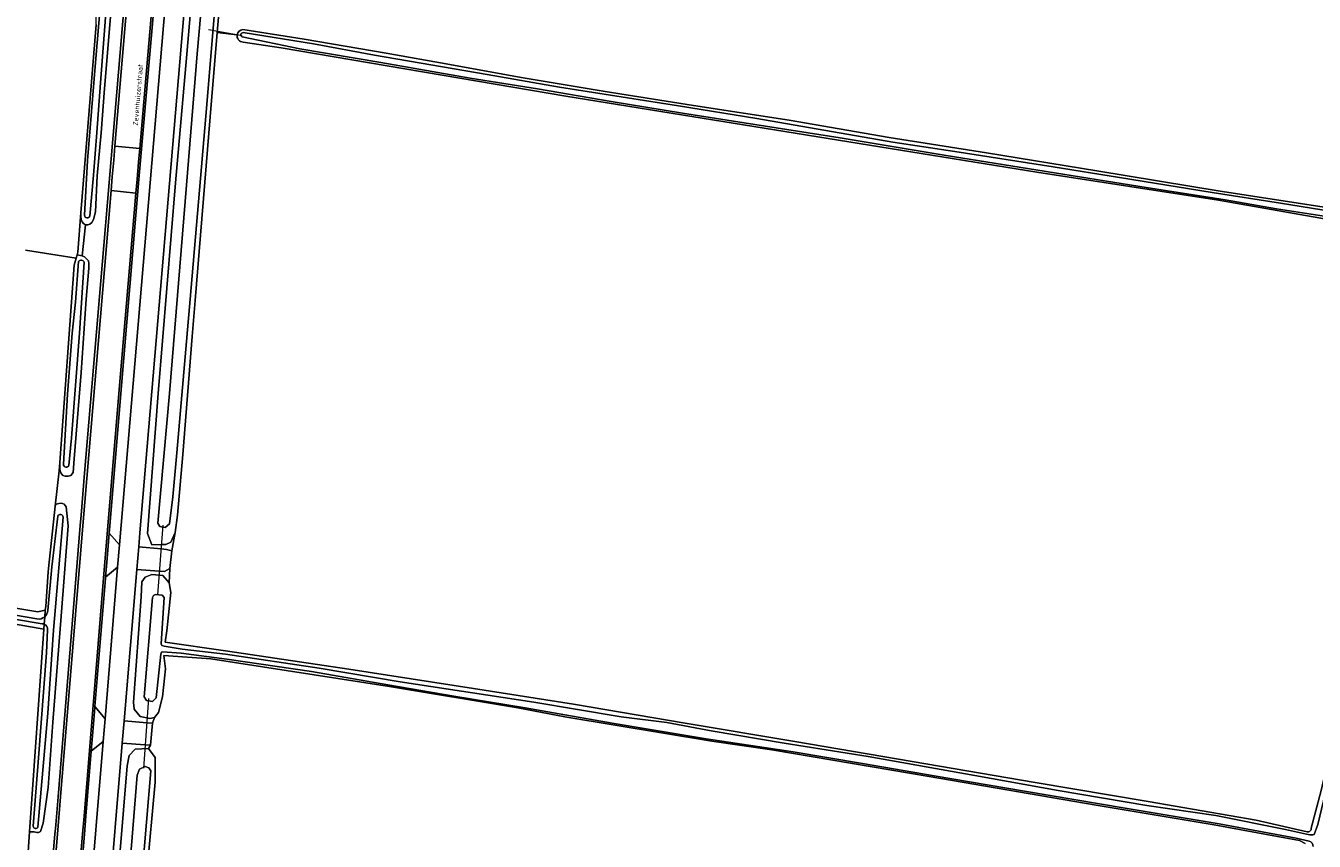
# Model space of a CAD drawing. Header units: metres. Extents: x 149984 to 156489, y 469398 to 478068.
# Tile 617 of 656: x 155209 to 155442, y 470499 to 470646. Entities that reach past the tile are written whole.
import ezdxf
from ezdxf.enums import TextEntityAlignment as Align

# ---------------------------------------------------------------- set-up
doc = ezdxf.new("R2010")
doc.units = ezdxf.units.M
doc.header["$LTSCALE"] = 0.75
for name, color, linetype, lineweight in [('B-WE-GR-BOUWLAND-GV', 252, 'Continuous', 13), ('B-WE-GR-GRAS-GV', 252, 'Continuous', 13), ('B-WE-KW-KUNSTWERK_DUIKER-G', 6, 'Continuous', 18), ('B-WE-OG-TERREIN_OEVER-GV', 252, 'Continuous', 18), ('B-WE-OG-TOPOGRAFIE-T18', 7, 'Continuous', 18), ('B-WE-OG-WATER-GV', 252, 'Continuous', 18), ('B-WE-OG-WATER_SLOOT-GV', 252, 'Continuous', 18), ('B-WE-OG-WEG-GV', 252, 'Continuous', 18), ('B-WE-VH-GESLOTENVERHARDING_ASFALT-GV', 252, 'Continuous', 18), ('B-WE-VH-GESLOTENVERHARDING_BETON-GV', 252, 'Continuous', 18), ('B-WE-VH-OPENVERHARDING_BETONSTRAATSTEEN-GV', 252, 'Continuous', 18)]:
    doc.layers.add(name, color=color, linetype=linetype, lineweight=lineweight)
doc.styles.add('NLCS-ISO-M500-T18', font='NLCS-ISO.ttf', dxfattribs={"height": 0.9})

msp = doc.modelspace()

# ---------------------------------------------------------------- linework, layer by layer
at = {"layer": 'B-WE-GR-BOUWLAND-GV', "flags": 128}
for points in [[(155242.645, 470531.68), (155234.163, 470532.251), (155234.469, 470529.863), (155233.955, 470524.83), (155233.192, 470521.971), (155232.494, 470521.091), (155232.103, 470520.027), (155231.769, 470516.052), (155231.4, 470515.477), (155232.62, 470513.854), (155232.597, 470509.43), (155231.09, 470493.07)], [(155440.116, 470498.344), (155439.05, 470498.858), (155436.416, 470499.334), (155432.822, 470500), (155423.668, 470501.696), (155402.393, 470505.265), (155372.246, 470510.416), (155343.883, 470515.237), (155333.019, 470516.821), (155306.505, 470521.213), (155298.019, 470522.831), (155274.872, 470526.661), (155242.645, 470531.68)]]:
    msp.add_lwpolyline(points, dxfattribs=at)
at = {"layer": 'B-WE-GR-GRAS-GV', "flags": 128}
for points in [[(155252.216, 470686.321), (155247.787, 470686.897), (155247.035, 470679.898), (155246.638, 470677.449), (155246.177, 470676.085), (155245.615, 470675.268), (155245.249, 470675.296), (155245.216, 470674.883), (155244.812, 470670.894), (155244.73, 470670.117), (155245.338, 470669.801), (155245.692, 470667.065), (155243.819, 470644.672), (155247.394, 470644.291)], [(155209.233, 470605.381), (155218.375, 470603.957), (155218.554, 470604.587), (155218.645, 470605.071), (155219.218, 470612.122), (155221.979, 470646.108), (155221.981, 470647.221), (155221.983, 470648.125), (155209.36, 470650.232), (155209.195, 470649.237), (155209.035, 470648.282), (155207.612, 470648.521), (155187.015, 470651.979), (155113.668, 470664.296), (155109.59, 470664.99), (155107.977, 470665.252), (155007.967, 470682.046)], [(154573.558, 470644.418), (154648.43, 470632.812), (154727.723, 470619.715), (154774.236, 470611.766), (154819.697, 470603.997), (154897.424, 470590.868), (154963.638, 470580.046), (154994.28, 470575.037), (155082.83, 470560.995), (155122.387, 470554.821), (155163.474, 470548.11), (155211.46, 470540.168), (155212.762, 470540.462), (155212.87, 470541.09), (155213.301, 470547.331), (155213.37, 470547.964), (155214.585, 470559.219), (155215.27, 470565.568), (155215.383, 470567.1), (155218.009, 470602.677), (155218.263, 470603.565), (155218.375, 470603.957), (155209.233, 470605.381)], [(155247.394, 470644.291), (155243.819, 470644.672), (155242.545, 470629.453), (155239.818, 470596.328), (155239.297, 470589.798), (155237.6, 470568.538), (155236.623, 470557.577), (155236.24, 470554.466), (155235.602, 470551.154), (155235.285, 470547.979), (155235.141, 470545.365), (155235.46, 470543.599), (155234.695, 470536.689), (155234.418, 470534.645), (155245.33, 470533.09), (155267.531, 470529.802), (155290.068, 470526.321), (155308.077, 470523.483), (155328.243, 470520.044), (155348.042, 470516.741), (155369.207, 470513.152), (155391.387, 470509.334), (155411.785, 470505.918), (155431.243, 470502.569), (155440.445, 470500.458)], [(155248.411, 470645.225), (155259.499, 470643.496), (155274.314, 470640.947), (155285.749, 470638.893), (155298.674, 470636.581), (155313.775, 470634.027), (155329.755, 470631.486), (155346.989, 470628.843), (155365.029, 470625.766), (155382.595, 470622.957), (155402.495, 470619.701), (155424.746, 470616.069), (155448.624, 470612.369), (155461.256, 470610.302)], [(155209.967, 470500.448), (155212.546, 470537.03), (155154.617, 470547.153), (155018.712, 470568.542), (154872.285, 470593.103), (154843.443, 470597.628), (154810.893, 470602.937), (154789.44, 470606.444), (154770.1, 470609.829), (154756.163, 470612.58), (154683.261, 470624.808), (154592.906, 470639.228), (154573.328, 470642.084)], [(155460.782, 470607.931), (155445.647, 470610.71), (155424.469, 470614.456), (155391.651, 470619.496), (155306.733, 470633.201), (155255.338, 470641.906), (155248.484, 470642.966)], [(155441.195, 470501.104), (155442.951, 470507.901), (155447.988, 470529.621), (155453.092, 470551.554), (155453.85, 470554.727), (155458.12, 470572.601), (155463.286, 470594.488), (155466.334, 470608.036), (155462.115, 470608.751)], [(155163.396, 470503.453), (155209.65, 470495.956), (155209.967, 470500.448)]]:
    msp.add_lwpolyline(points, dxfattribs=at)
at = {"layer": 'B-WE-GR-GRAS-GV'}
for points in [[(155248.484, 470642.966, -0.4588625), (155247.394, 470644.291)], [(155247.394, 470644.291, -0.3399319), (155248.411, 470645.225)], [(155440.445, 470500.458, 0.5071239), (155441.195, 470501.104)]]:
    msp.add_lwpolyline(points, format="xyb", dxfattribs=at)
at = {"layer": 'B-WE-KW-KUNSTWERK_DUIKER-G', "flags": 128}
for points in [[(155242.262, 470645.205), (155248.299, 470644.162)], [(155234.004, 470555.802), (155233.032, 470543.224)], [(155231.406, 470524.479), (155230.484, 470511.934)]]:
    msp.add_lwpolyline(points, dxfattribs=at)
at = {"layer": 'B-WE-OG-TERREIN_OEVER-GV', "flags": 128}
for points in [[(155219.869, 470611.71), (155220.427, 470621.583), (155221.871, 470639.28), (155223.34, 470657.097), (155224.936, 470676.007), (155225.577, 470681.135)], [(155226.456, 470681.009), (155225.391, 470667.313), (155223.895, 470650.639), (155222.746, 470635.595)], [(155221.979, 470646.108), (155219.218, 470612.122), (155219.21, 470611.52), (155219.24, 470610.92), (155219.46, 470610.49), (155219.69, 470610.21), (155220.07, 470609.99), (155220.45, 470609.97), (155220.85, 470610.1), (155221.17, 470610.42), (155221.48, 470610.97), (155221.87, 470612.31), (155222.15, 470618.81), (155222.85, 470626.56), (155223.45, 470634.6), (155224.71, 470649.67)], [(155212.686, 470539.247), (155212.762, 470540.462), (155211.46, 470540.168), (155163.474, 470548.11), (155122.387, 470554.821), (155082.83, 470560.995), (154994.28, 470575.037), (154963.638, 470580.046), (154897.424, 470590.868), (154819.697, 470603.997), (154774.236, 470611.766), (154727.723, 470619.715), (154648.43, 470632.812), (154573.558, 470644.418)], [(155460.591, 470608.399), (155456.648, 470609.164), (155448.997, 470610.689), (155434.934, 470612.849), (155425.639, 470614.46), (155411.412, 470616.729), (155393.365, 470619.595), (155374.947, 470622.56), (155356.205, 470625.664), (155338.881, 470628.369), (155327.759, 470630.122), (155314.911, 470632.238), (155301.579, 470634.514), (155289.468, 470636.447), (155273.341, 470639.276), (155258.704, 470641.761), (155248.323, 470643.89)], [(155461.256, 470610.302), (155448.624, 470612.369), (155424.746, 470616.069), (155402.495, 470619.701), (155382.595, 470622.957), (155365.029, 470625.766), (155346.989, 470628.843), (155329.755, 470631.486), (155313.775, 470634.027), (155298.674, 470636.581), (155285.749, 470638.893), (155274.314, 470640.947), (155259.499, 470643.496), (155248.411, 470645.225)], [(155248.49, 470644.662), (155261.185, 470642.616), (155272.206, 470640.616), (155292.481, 470637.128), (155305.571, 470634.85), (155327.032, 470631.432), (155341.192, 470629.153), (155365.721, 470624.922), (155376.882, 470623.201), (155394.599, 470620.434), (155406.62, 470618.505), (155423.314, 470615.784), (155435.614, 470613.878), (155452.447, 470611.157), (155456.856, 470610.386), (155460.741, 470609.669)], [(155475.699, 470643.136), (155474.349, 470639.51), (155472.789, 470634.766), (155467.794, 470614.524), (155466.334, 470608.036), (155463.286, 470594.488), (155458.12, 470572.601), (155453.85, 470554.727), (155453.092, 470551.554), (155447.988, 470529.621), (155442.951, 470507.901), (155441.195, 470501.104)], [(154573.328, 470642.084), (154592.906, 470639.228), (154683.261, 470624.808), (154756.163, 470612.58), (154770.1, 470609.829), (154789.44, 470606.444), (154810.893, 470602.937), (154843.443, 470597.628), (154872.285, 470593.103), (155018.712, 470568.542), (155154.617, 470547.153), (155212.546, 470537.03), (155212.601, 470537.897)], [(155248.484, 470642.966), (155255.338, 470641.906), (155306.733, 470633.201), (155391.651, 470619.496), (155424.469, 470614.456), (155445.647, 470610.71)], [(155441.729, 470499.981), (155442.406, 470501.76), (155446.434, 470518.625), (155451.374, 470539.076), (155453.23, 470547.005), (155453.341, 470548.072), (155453.545, 470550.026), (155454.336, 470553.473), (155454.408, 470553.785), (155454.598, 470554.614), (155454.784, 470555.423), (155454.935, 470556.08), (155455.055, 470556.602), (155460.467, 470578.375), (155463.204, 470589.891), (155464.36, 470595.353), (155465.916, 470602.537), (155468.963, 470615.45), (155473.957, 470635.281), (155475.754, 470641.055)], [(155222.746, 470635.595), (155222.087, 470626.646), (155221.504, 470618.948), (155220.814, 470611.558)], [(155219.777, 470603.212), (155218.984, 470590.421), (155217.531, 470571.522), (155217.051, 470566.564)], [(155218.225, 470596.01), (155218.787, 470603.357)], [(155216.084, 470566.785), (155216.809, 470579.431), (155217.665, 470590.455), (155218.225, 470596.01)], [(155212.601, 470537.897), (155212.546, 470537.03), (155209.967, 470500.448), (155210.76, 470500.43), (155211.26, 470500.3), (155211.328, 470500.305), (155211.54, 470500.32), (155211.94, 470500.5), (155212.42, 470502.01), (155213.28, 470508.46), (155214.15, 470520.24), (155215.67, 470539.35), (155216.91, 470555.63), (155216.57, 470559.1), (155216.21, 470559.56), (155215.879, 470559.686), (155215.79, 470559.72), (155215.21, 470559.71), (155214.77, 470559.58), (155214.585, 470559.219), (155213.37, 470547.964), (155213.301, 470547.331), (155212.87, 470541.09), (155212.762, 470540.462), (155212.686, 470539.247)], [(155216.013, 470557.224), (155214.292, 470536.808), (155213.223, 470521.842), (155211.442, 470501.292)], [(155213.267, 470540.393), (155213.972, 470548.265), (155215.033, 470557.414)], [(155440.445, 470500.458), (155431.243, 470502.569), (155411.785, 470505.918), (155391.387, 470509.334), (155369.207, 470513.152), (155348.042, 470516.741), (155328.243, 470520.044), (155308.077, 470523.483), (155290.068, 470526.321), (155267.531, 470529.802), (155245.33, 470533.09), (155234.418, 470534.645), (155234.695, 470536.689), (155235.46, 470543.599), (155235.141, 470545.365), (155234.004, 470546.708), (155232.03, 470546.866), (155230.826, 470546.417), (155230.223, 470545.583), (155230.061, 470542.836), (155228.698, 470523.846), (155228.815, 470522.588), (155229.907, 470521.24), (155231.658, 470520.865), (155232.494, 470521.091), (155233.192, 470521.971), (155233.955, 470524.83), (155234.469, 470529.863), (155234.163, 470532.251), (155242.645, 470531.68), (155274.872, 470526.661), (155298.019, 470522.831), (155306.505, 470521.213), (155333.019, 470516.821), (155343.883, 470515.237), (155372.246, 470510.416), (155402.393, 470505.265), (155423.668, 470501.696), (155432.822, 470500), (155436.416, 470499.334), (155439.05, 470498.858), (155440.116, 470498.344)], [(155440.829, 470498.742), (155438.472, 470499.286), (155424.554, 470501.91), (155407.638, 470504.724), (155389.439, 470507.794), (155373.16, 470510.517), (155360.228, 470512.781), (155347.697, 470514.88), (155331.994, 470517.225), (155315.051, 470520.034), (155299.394, 470522.835), (155286.498, 470524.91), (155274.588, 470526.972), (155260.789, 470529.373), (155245.512, 470531.628), (155237.279, 470532.673), (155233.921, 470532.909), (155233.745, 470532.852), (155233.61, 470532.514), (155232.792, 470524.644), (155232.129, 470523.974), (155231.023, 470524.157), (155230.598, 470524.829), (155232.12, 470542.706), (155232.311, 470543.066), (155232.659, 470543.288), (155233.854, 470543.175), (155234.209, 470542.709), (155233.721, 470534.372), (155233.84, 470534.073), (155234.212, 470533.924), (155237.468, 470533.387), (155245.32, 470532.506), (155262.226, 470529.963), (155276.82, 470527.52), (155300.957, 470523.855), (155316.708, 470521.213), (155324.897, 470520.189), (155332.92, 470518.638), (155346.095, 470516.458), (155361.251, 470514.048), (155380.468, 470510.614), (155395.558, 470507.873), (155411.507, 470505.199), (155423.966, 470503.387), (155436.562, 470500.876), (155440.364, 470500), (155440.637, 470499.937)], [(155190.861, 470542.373), (155211.277, 470538.862)], [(155212.224, 470537.993), (155207.597, 470538.751)], [(155210.601, 470501.436), (155211.561, 470513.804), (155213.015, 470532.73), (155213.203, 470536.869)], [(155231.09, 470493.07), (155232.597, 470509.43), (155232.62, 470513.854), (155231.4, 470515.477), (155228.997, 470515.342), (155227.908, 470514.21), (155227.581, 470512.327), (155225.643, 470489.053)], [(155227.699, 470489.807), (155229.384, 470510.67), (155229.807, 470511.762), (155230.836, 470512.218), (155231.49, 470511.988), (155231.814, 470511.437), (155230.28, 470492.89)]]:
    msp.add_lwpolyline(points, dxfattribs=at)
for points in [[(155245.338, 470669.801), (155244.73, 470670.117), (155243.342, 470670.391), (155241.822, 470669.946), (155240.766, 470668.496), (155240.476, 470665.952), (155238.315, 470640.803), (155236.267, 470617.557), (155233.166, 470579.52), (155231.198, 470554.256), (155232.026, 470552.244), (155233.731, 470552.271), (155234.524, 470552.283), (155235.428, 470552.698), (155236.24, 470554.466), (155236.623, 470557.577), (155237.6, 470568.538), (155239.297, 470589.798), (155239.818, 470596.328), (155242.545, 470629.453), (155243.819, 470644.672), (155245.692, 470667.065)], [(155242.387, 470665.784), (155242.736, 470666.89), (155243.264, 470667.184), (155244.029, 470667.153), (155244.79, 470666.431), (155241.722, 470629.596), (155238.93, 470596.54), (155236.508, 470568.849), (155235.814, 470560.896), (155235.225, 470556.038), (155234.443, 470555.371), (155233.45, 470555.535), (155233.102, 470556.124), (155235.175, 470579.566), (155238.286, 470617.137), (155240.179, 470640.814)], [(155216.38, 470564.6), (155216.94, 470564.6), (155217.42, 470564.73), (155217.84, 470565.27), (155218.01, 470567.76), (155219.26, 470583.33), (155220.18, 470596.59), (155220.65, 470602.18), (155220.66, 470603), (155220.59, 470603.5), (155219.88, 470604.21), (155219.461, 470604.356), (155219.16, 470604.46), (155218.554, 470604.587), (155218.375, 470603.957), (155218.263, 470603.565), (155218.009, 470602.677), (155215.383, 470567.1), (155215.4, 470566.71), (155215.39, 470565.85), (155215.58, 470565.21), (155215.98, 470564.72)]]:
    msp.add_lwpolyline(points, close=True, dxfattribs=at)
at = {"layer": 'B-WE-OG-TERREIN_OEVER-GV'}
for points in [[(155247.394, 470644.291, 0.4588625), (155248.484, 470642.966)], [(155248.411, 470645.225, 0.3399319), (155247.394, 470644.291)], [(155248.323, 470643.89, -0.8688637), (155248.49, 470644.662)], [(155220.814, 470611.558, -0.8730519), (155219.869, 470611.71)], [(155218.787, 470603.357, -0.6718044), (155219.777, 470603.212)], [(155217.051, 470566.564, -0.8840874), (155216.084, 470566.785)], [(155215.033, 470557.414, -0.792596), (155216.013, 470557.224)], [(155211.277, 470538.862, 0.226372), (155212.686, 470539.247)], [(155212.686, 470539.247, 0.1963318), (155213.267, 470540.393)], [(155212.601, 470537.897, 0.0916003), (155212.224, 470537.993)], [(155213.203, 470536.869, 0.3104515), (155212.601, 470537.897)], [(155211.442, 470501.292, -0.8109838), (155210.601, 470501.436)], [(155441.195, 470501.104, -0.5071239), (155440.445, 470500.458)], [(155440.637, 470499.937, 0.1501608), (155441.729, 470499.981)], [(155441.527, 470497.796, 0.3450635), (155440.829, 470498.742)]]:
    msp.add_lwpolyline(points, format="xyb", dxfattribs=at)
at = {"layer": 'B-WE-OG-WATER-GV', "flags": 128}
for points in [[(155475.754, 470641.055), (155473.957, 470635.281), (155468.963, 470615.45), (155465.916, 470602.537), (155464.36, 470595.353), (155463.204, 470589.891), (155460.467, 470578.375), (155455.055, 470556.602), (155454.935, 470556.08), (155454.784, 470555.423), (155454.598, 470554.614), (155454.408, 470553.785), (155454.336, 470553.473), (155453.545, 470550.026), (155453.341, 470548.072), (155453.23, 470547.005), (155451.374, 470539.076), (155446.434, 470518.625), (155442.406, 470501.76), (155441.729, 470499.981)], [(155440.637, 470499.937), (155440.364, 470500), (155436.562, 470500.876), (155423.966, 470503.387), (155411.507, 470505.199), (155395.558, 470507.873), (155380.468, 470510.614), (155361.251, 470514.048), (155346.095, 470516.458), (155332.92, 470518.638), (155324.897, 470520.189), (155316.708, 470521.213), (155300.957, 470523.855), (155276.82, 470527.52), (155262.226, 470529.963), (155245.32, 470532.506), (155237.468, 470533.387), (155234.212, 470533.924), (155233.84, 470534.073), (155233.721, 470534.372), (155234.209, 470542.709), (155233.854, 470543.175), (155232.659, 470543.288), (155232.311, 470543.066), (155232.12, 470542.706), (155230.598, 470524.829), (155231.023, 470524.157), (155232.129, 470523.974), (155232.792, 470524.644), (155233.61, 470532.514), (155233.745, 470532.852), (155233.921, 470532.909), (155237.279, 470532.673), (155245.512, 470531.628), (155260.789, 470529.373), (155274.588, 470526.972), (155286.498, 470524.91), (155299.394, 470522.835), (155315.051, 470520.034), (155331.994, 470517.225), (155347.697, 470514.88), (155360.228, 470512.781), (155373.16, 470510.517), (155389.439, 470507.794), (155407.638, 470504.724), (155424.554, 470501.91), (155438.472, 470499.286), (155440.829, 470498.742)]]:
    msp.add_lwpolyline(points, dxfattribs=at)
at = {"layer": 'B-WE-OG-WATER-GV'}
for points in [[(155441.729, 470499.981, -0.1501608), (155440.637, 470499.937)], [(155440.829, 470498.742, -0.3450635), (155441.527, 470497.796)]]:
    msp.add_lwpolyline(points, format="xyb", dxfattribs=at)
at = {"layer": 'B-WE-OG-WATER_SLOOT-GV', "flags": 128}
for points in [[(155225.577, 470681.135), (155224.936, 470676.007), (155223.34, 470657.097), (155221.871, 470639.28), (155220.427, 470621.583), (155219.869, 470611.71)], [(155222.087, 470626.646), (155222.746, 470635.595), (155223.895, 470650.639), (155225.391, 470667.313), (155226.456, 470681.009)], [(155248.323, 470643.89), (155258.704, 470641.761), (155273.341, 470639.276), (155289.468, 470636.447), (155301.579, 470634.514), (155314.911, 470632.238), (155327.759, 470630.122), (155338.881, 470628.369), (155356.205, 470625.664), (155374.947, 470622.56), (155393.365, 470619.595), (155411.412, 470616.729), (155425.639, 470614.46), (155434.934, 470612.849), (155448.997, 470610.689), (155456.648, 470609.164), (155460.591, 470608.399)], [(155460.741, 470609.669), (155456.856, 470610.386), (155452.447, 470611.157), (155435.614, 470613.878), (155423.314, 470615.784), (155406.62, 470618.505), (155394.599, 470620.434), (155376.882, 470623.201), (155365.721, 470624.922), (155341.192, 470629.153), (155327.032, 470631.432), (155305.571, 470634.85), (155292.481, 470637.128), (155272.206, 470640.616), (155261.185, 470642.616), (155248.49, 470644.662)], [(155220.814, 470611.558), (155221.504, 470618.948), (155222.087, 470626.646)], [(155218.787, 470603.357), (155218.225, 470596.01), (155217.665, 470590.455), (155216.809, 470579.431), (155216.084, 470566.785)], [(155217.051, 470566.564), (155217.531, 470571.522), (155218.984, 470590.421), (155219.777, 470603.212)], [(155215.033, 470557.414), (155213.972, 470548.265), (155213.267, 470540.393)], [(155214.292, 470536.808), (155216.013, 470557.224)], [(155211.277, 470538.862), (155190.861, 470542.373)], [(155207.597, 470538.751), (155212.224, 470537.993)], [(155212.601, 470537.897), (155212.686, 470539.247)], [(155212.686, 470539.247), (155212.601, 470537.897)], [(155213.203, 470536.869), (155213.015, 470532.73), (155211.561, 470513.804), (155210.601, 470501.436)], [(155211.442, 470501.292), (155213.223, 470521.842), (155214.292, 470536.808)], [(155230.28, 470492.89), (155231.814, 470511.437), (155231.49, 470511.988), (155230.836, 470512.218), (155229.807, 470511.762), (155229.384, 470510.67), (155227.699, 470489.807)]]:
    msp.add_lwpolyline(points, dxfattribs=at)
msp.add_lwpolyline([(155242.387, 470665.784), (155240.179, 470640.814), (155238.286, 470617.137), (155235.175, 470579.566), (155233.102, 470556.124), (155233.45, 470555.535), (155234.443, 470555.371), (155235.225, 470556.038), (155235.814, 470560.896), (155236.508, 470568.849), (155238.93, 470596.54), (155241.722, 470629.596), (155244.79, 470666.431), (155244.029, 470667.153), (155243.264, 470667.184), (155242.736, 470666.89)], close=True, dxfattribs=at)
at = {"layer": 'B-WE-OG-WATER_SLOOT-GV'}
for points in [[(155248.49, 470644.662, 0.8688637), (155248.323, 470643.89)], [(155219.869, 470611.71, 0.8730519), (155220.814, 470611.558)], [(155219.777, 470603.212, 0.6718044), (155218.787, 470603.357)], [(155216.084, 470566.785, 0.8840874), (155217.051, 470566.564)], [(155216.013, 470557.224, 0.792596), (155215.033, 470557.414)], [(155212.686, 470539.247, -0.226372), (155211.277, 470538.862)], [(155213.267, 470540.393, -0.1963318), (155212.686, 470539.247)], [(155212.224, 470537.993, -0.0916003), (155212.601, 470537.897)], [(155212.601, 470537.897, -0.3104515), (155213.203, 470536.869)], [(155210.601, 470501.436, 0.8109838), (155211.442, 470501.292)]]:
    msp.add_lwpolyline(points, format="xyb", dxfattribs=at)
at = {"layer": 'B-WE-OG-WEG-GV', "flags": 128}
for points in [[(155207.276, 470415.741), (155211.106, 470459.757), (155211.701, 470466.595), (155211.772, 470467.432), (155213.992, 470493.78), (155214.097, 470495.025), (155214.517, 470500), (155214.603, 470501.021), (155214.662, 470501.723), (155215.087, 470506.768), (155219.071, 470555.711), (155219.231, 470557.6), (155219.871, 470565.164), (155223.349, 470606.248), (155226.671, 470645.374), (155229.796, 470681.337)], [(155224.71, 470649.67), (155223.45, 470634.6), (155222.85, 470626.56), (155222.15, 470618.81), (155221.87, 470612.31), (155221.48, 470610.97), (155221.17, 470610.42), (155220.85, 470610.1), (155220.45, 470609.97), (155220.07, 470609.99), (155219.461, 470604.356), (155219.88, 470604.21), (155220.59, 470603.5), (155220.66, 470603), (155220.65, 470602.18), (155220.18, 470596.59), (155219.26, 470583.33), (155218.01, 470567.76), (155217.84, 470565.27), (155217.42, 470564.73), (155216.94, 470564.6), (155216.38, 470564.6), (155215.98, 470564.72), (155215.58, 470565.21), (155215.39, 470565.85), (155215.4, 470566.71), (155215.383, 470567.1), (155215.27, 470565.568), (155214.585, 470559.219), (155214.77, 470559.58), (155215.21, 470559.71), (155215.79, 470559.72), (155215.879, 470559.686), (155216.21, 470559.56), (155216.57, 470559.1), (155216.91, 470555.63), (155215.67, 470539.35), (155214.15, 470520.24), (155213.28, 470508.46), (155212.42, 470502.01), (155211.94, 470500.5), (155211.54, 470500.32), (155211.328, 470500.305), (155211.26, 470500.3), (155210.76, 470500.43), (155209.967, 470500.448), (155209.65, 470495.956)]]:
    msp.add_lwpolyline(points, dxfattribs=at)
for points in [[(155236.304, 470671.595), (155234.139, 470669.831), (155232.368, 470648.99), (155229.684, 470618.174), (155226.409, 470579.534), (155224.37, 470554.954), (155224.321, 470554.363), (155226.157, 470552.208)], [(155244.812, 470670.894), (155239.742, 470671.318), (155229.865, 470554.405), (155229.652, 470551.89), (155233.672, 470551.508), (155234.639, 470551.416), (155235.602, 470551.154), (155236.24, 470554.466), (155235.428, 470552.698), (155234.524, 470552.283), (155233.731, 470552.271), (155232.026, 470552.244), (155231.198, 470554.256), (155233.166, 470579.52), (155236.267, 470617.557), (155238.315, 470640.803), (155240.476, 470665.952), (155240.766, 470668.496), (155241.822, 470669.946), (155243.342, 470670.391), (155244.73, 470670.117)], [(155218.645, 470605.071), (155218.554, 470604.587), (155219.16, 470604.46), (155219.461, 470604.356), (155220.07, 470609.99), (155219.69, 470610.21), (155219.46, 470610.49), (155219.24, 470610.92), (155219.21, 470611.52), (155219.218, 470612.122)], [(155225.834, 470548.219), (155223.66, 470546.401), (155223.642, 470546.183), (155221.745, 470523.053), (155223.576, 470520.834)], [(155235.285, 470547.979), (155234.282, 470547.416), (155233.361, 470547.485), (155229.288, 470547.791), (155227.031, 470520.483), (155231.086, 470520.118), (155232.103, 470520.027), (155232.494, 470521.091), (155231.658, 470520.865), (155229.907, 470521.24), (155228.815, 470522.588), (155228.698, 470523.846), (155230.061, 470542.836), (155230.223, 470545.583), (155230.826, 470546.417), (155232.03, 470546.866), (155234.004, 470546.708), (155235.141, 470545.365)], [(155223.234, 470516.739), (155221.084, 470514.986), (155220.122, 470503.256), (155219.846, 470500), (155218.825, 470487.971), (155220.617, 470485.564)], [(155231.4, 470515.477), (155231.769, 470516.052), (155230.792, 470516.131), (155226.677, 470516.465), (155224.072, 470485.307), (155228.222, 470484.93), (155229.181, 470484.843), (155229.668, 470485.973), (155228.893, 470485.546), (155226.81, 470485.66), (155225.678, 470486.62), (155225.643, 470489.053), (155227.581, 470512.327), (155227.908, 470514.21), (155228.997, 470515.342)]]:
    msp.add_lwpolyline(points, close=True, dxfattribs=at)
at = {"layer": 'B-WE-VH-GESLOTENVERHARDING_ASFALT-GV', "flags": 128}
for points in [[(155231.19, 470691.902), (155227.144, 470645.333), (155225.345, 470624.151), (155229.82, 470623.782), (155232.019, 470649.02)], [(155208.827, 470375.651), (155212.704, 470420.11), (155215.513, 470453.079), (155219.493, 470500), (155219.772, 470503.285), (155223.292, 470546.212), (155226.059, 470579.563), (155229.122, 470615.7), (155224.665, 470616.146), (155223.822, 470606.208), (155219.544, 470555.672), (155215.56, 470506.729), (155214.993, 470500), (155212.174, 470466.555), (155207.866, 470417.053)]]:
    msp.add_lwpolyline(points, dxfattribs=at)
msp.add_lwpolyline([(155225.134, 470621.66), (155224.877, 470618.638), (155224.665, 470616.146), (155229.122, 470615.7), (155229.335, 470618.204), (155229.604, 470621.293), (155229.82, 470623.782), (155225.345, 470624.151)], close=True, dxfattribs=at)
at = {"layer": 'B-WE-VH-GESLOTENVERHARDING_BETON-GV', "flags": 128}
for points in [[(155207.866, 470417.053), (155212.174, 470466.555), (155214.993, 470500), (155215.56, 470506.729), (155219.544, 470555.672), (155223.822, 470606.208), (155224.665, 470616.146), (155224.877, 470618.638), (155225.134, 470621.66), (155225.345, 470624.151), (155227.144, 470645.333), (155231.19, 470691.902)], [(155229.796, 470681.337), (155226.671, 470645.374), (155223.349, 470606.248), (155219.871, 470565.164), (155219.231, 470557.6), (155219.071, 470555.711), (155215.087, 470506.768), (155214.662, 470501.723), (155214.603, 470501.021), (155214.517, 470500), (155214.097, 470495.025), (155213.992, 470493.78), (155211.772, 470467.432), (155211.701, 470466.595), (155211.106, 470459.757), (155207.276, 470415.741)], [(155205.579, 470271.737), (155209.833, 470320.281), (155210.208, 470324.292), (155215.319, 470383.174), (155215.703, 470387.191), (155220.16, 470439.023), (155220.527, 470443.016), (155223.734, 470481.274), (155224.072, 470485.307), (155226.677, 470516.465), (155227.031, 470520.483), (155229.288, 470547.791), (155229.652, 470551.887), (155229.652, 470551.89), (155229.865, 470554.405), (155239.742, 470671.318)], [(155236.304, 470671.595), (155226.157, 470552.208), (155225.834, 470548.219), (155223.576, 470520.834), (155223.234, 470516.739), (155220.617, 470485.564), (155220.301, 470481.433), (155217.045, 470443.328), (155216.697, 470439.298), (155214.354, 470411.846), (155214.167, 470410.027), (155212.214, 470387.496), (155211.847, 470383.467), (155206.742, 470324.606)], [(155232.019, 470649.02), (155229.82, 470623.782), (155229.604, 470621.293), (155229.335, 470618.204), (155229.122, 470615.7), (155226.059, 470579.563), (155223.292, 470546.212), (155219.772, 470503.285), (155219.493, 470500), (155215.513, 470453.079), (155212.704, 470420.11), (155208.827, 470375.651)], [(155218.825, 470487.971), (155219.846, 470500), (155220.122, 470503.256), (155221.084, 470514.986), (155221.255, 470517.068), (155221.725, 470522.808), (155221.745, 470523.053), (155223.642, 470546.183), (155223.66, 470546.401), (155223.88, 470549.049), (155224.321, 470554.363), (155224.37, 470554.954), (155226.409, 470579.534), (155229.684, 470618.174), (155232.368, 470648.99)]]:
    msp.add_lwpolyline(points, dxfattribs=at)
at = {"layer": 'B-WE-VH-OPENVERHARDING_BETONSTRAATSTEEN-GV', "flags": 128}
for points in [[(155226.157, 470552.208), (155224.321, 470554.363), (155223.88, 470549.049), (155223.66, 470546.401), (155225.834, 470548.219)], [(155235.285, 470547.979), (155235.602, 470551.154), (155234.639, 470551.416), (155233.672, 470551.508), (155229.652, 470551.89), (155229.652, 470551.887), (155229.288, 470547.791), (155233.361, 470547.485), (155234.282, 470547.416)], [(155223.576, 470520.834), (155221.745, 470523.053), (155221.725, 470522.808), (155221.255, 470517.068), (155221.084, 470514.986), (155223.234, 470516.739)], [(155232.103, 470520.027), (155231.086, 470520.118), (155227.031, 470520.483), (155226.677, 470516.465), (155230.792, 470516.131), (155231.769, 470516.052)]]:
    msp.add_lwpolyline(points, close=True, dxfattribs=at)

# ---------------------------------------------------------------- texts
at = {"layer": 'B-WE-OG-TOPOGRAFIE-T18', "style": 'NLCS-ISO-M500-T18'}
msp.add_text('Zevenhuizerstraat', height=0.9, rotation=85.2, dxfattribs=at).set_placement((155229.499, 470633.421), align=Align.MIDDLE)

doc.saveas('drawing.dxf')
